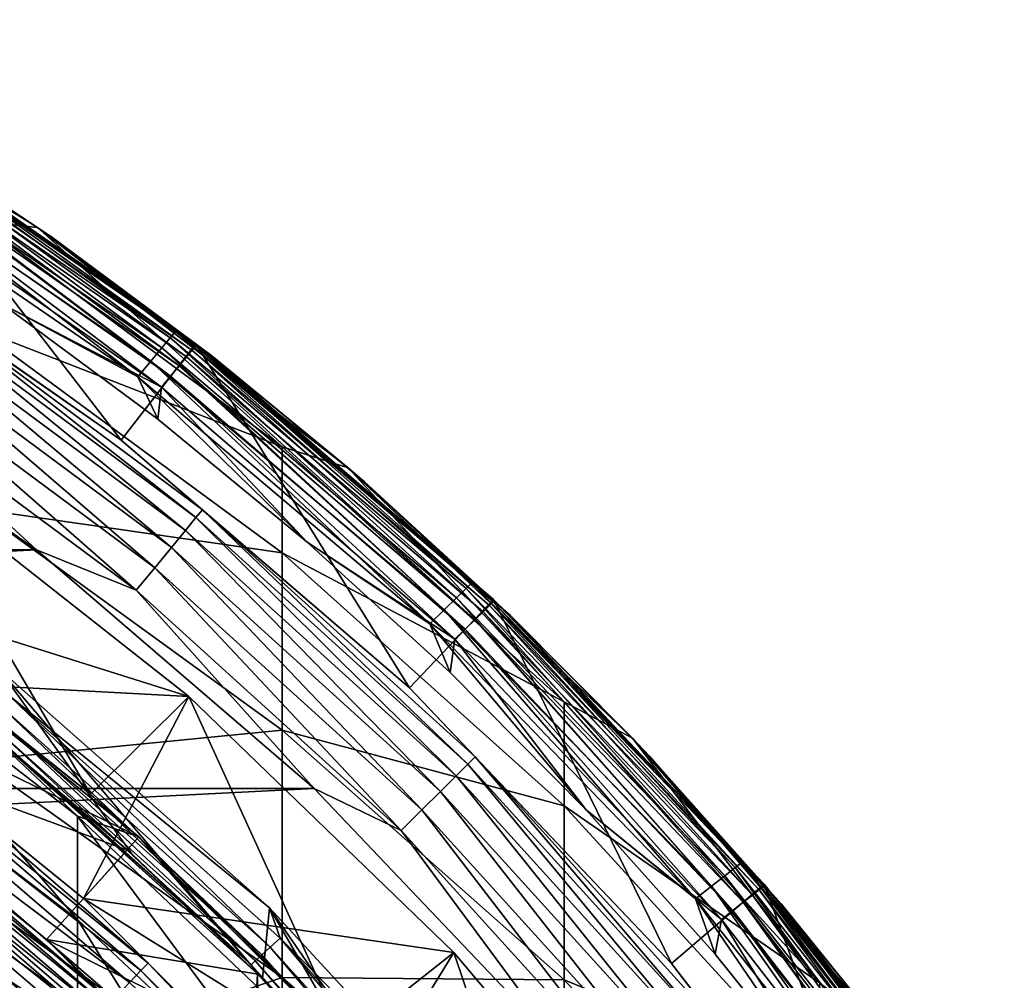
# Model space of a CAD drawing. Header units: millimetres. Extents: x -30 to 76, y -3 to 301.
# Tile 356 of 356: x 7.93 to 11.49, y 295.57 to 299.04. Entities that reach past the tile are written whole.
import ezdxf

# ---------------------------------------------------------------- set-up
doc = ezdxf.new("R2010")
doc.units = ezdxf.units.MM
doc.header["$LTSCALE"] = 81.481481
for name, color, linetype in [('132', 7, 'CONTINUOUS'), ('135', 7, 'CONTINUOUS'), ('136', 7, 'CONTINUOUS'), ('139', 7, 'CONTINUOUS'), ('146', 7, 'CONTINUOUS'), ('148', 7, 'CONTINUOUS'), ('149', 7, 'CONTINUOUS'), ('152', 7, 'CONTINUOUS'), ('154', 7, 'CONTINUOUS'), ('155', 7, 'CONTINUOUS'), ('157', 7, 'CONTINUOUS'), ('161', 7, 'CONTINUOUS'), ('276', 7, 'CONTINUOUS'), ('278', 7, 'CONTINUOUS'), ('279', 7, 'CONTINUOUS'), ('280', 7, 'CONTINUOUS'), ('282', 7, 'CONTINUOUS'), ('287', 7, 'CONTINUOUS'), ('289', 7, 'CONTINUOUS'), ('290', 7, 'CONTINUOUS'), ('407', 7, 'CONTINUOUS'), ('413', 7, 'CONTINUOUS'), ('460', 7, 'CONTINUOUS'), ('462', 7, 'CONTINUOUS')]:
    doc.layers.add(name, color=color, linetype=linetype)

msp = doc.modelspace()

# ---------------------------------------------------------------- linework, layer by layer
at = {"layer": '132', "color": 7, "linetype": 'CONTINUOUS', "true_color": 0xaaaaaa}
for points in [[(7.9978, 298.2907, 40), (7.778, 298.3142, 36.3896), (6.7942, 299.0409, 40), (7.9978, 298.2907, 40)], [(8.8815, 297.4978, 36.4468), (7.778, 297.9249, 32.7201), (7.778, 298.3142, 36.3896), (8.8815, 297.4978, 36.4468)], [(8.8815, 297.4978, 36.4468), (7.778, 298.3142, 36.3896), (7.9978, 298.2907, 40), (8.8815, 297.4978, 36.4468)], [(9.1192, 297.4226, 40), (8.8815, 297.4978, 36.4468), (7.9978, 298.2907, 40), (9.1192, 297.4226, 40)], [(8.8815, 297.1146, 32.8355), (7.778, 297.2745, 29.0879), (7.778, 297.9249, 32.7201), (8.8815, 297.1146, 32.8355)], [(8.8815, 297.1146, 32.8355), (7.778, 297.9249, 32.7201), (8.8815, 297.4978, 36.4468), (8.8815, 297.1146, 32.8355)], [(9.8995, 296.5774, 36.5113), (8.8815, 297.1146, 32.8355), (8.8815, 297.4978, 36.4468), (9.8995, 296.5774, 36.5113)], [(9.8995, 296.5774, 36.5113), (8.8815, 297.4978, 36.4468), (9.1192, 297.4226, 40), (9.8995, 296.5774, 36.5113)], [(10.1471, 296.4455, 40), (9.8995, 296.5774, 36.5113), (9.1192, 297.4226, 40), (10.1471, 296.4455, 40)], [(8.8815, 296.4745, 29.2608), (7.778, 296.3664, 25.5113), (7.778, 297.2745, 29.0879), (8.8815, 296.4745, 29.2608)], [(8.8815, 296.4745, 29.2608), (7.778, 297.2745, 29.0879), (8.8815, 297.1146, 32.8355), (8.8815, 296.4745, 29.2608)], [(9.8995, 296.2012, 32.9656), (8.8815, 296.4745, 29.2608), (8.8815, 297.1146, 32.8355), (9.8995, 296.2012, 32.9656)], [(9.8995, 296.2012, 32.9656), (8.8815, 297.1146, 32.8355), (9.8995, 296.5774, 36.5113), (9.8995, 296.2012, 32.9656)], [(10.8221, 295.5619, 36.5825), (9.8995, 296.2012, 32.9656), (9.8995, 296.5774, 36.5113), (10.8221, 295.5619, 36.5825)], [(10.8221, 295.5619, 36.5825), (9.8995, 296.5774, 36.5113), (10.1471, 296.4455, 40), (10.8221, 295.5619, 36.5825)], [(8.8815, 295.5808, 25.7409), (7.778, 296.3664, 25.5113), (8.8815, 296.4745, 29.2608), (8.8815, 295.5808, 25.7409)], [(9.8995, 295.5727, 29.4558), (8.8815, 295.5808, 25.7409), (8.8815, 296.4745, 29.2608), (9.8995, 295.5727, 29.4558)], [(9.8995, 295.5727, 29.4558), (8.8815, 296.4745, 29.2608), (9.8995, 296.2012, 32.9656), (9.8995, 295.5727, 29.4558)], [(11.0709, 295.3695, 40), (10.8221, 295.5619, 36.5825), (10.1471, 296.4455, 40), (11.0709, 295.3695, 40)], [(8.8815, 295.5808, 25.7409), (7.778, 295.2052, 22.0088), (7.778, 296.3664, 25.5113), (8.8815, 295.5808, 25.7409)], [(10.8221, 295.1934, 33.1091), (9.8995, 295.5727, 29.4558), (9.8995, 296.2012, 32.9656), (10.8221, 295.1934, 33.1091)], [(10.8221, 295.1934, 33.1091), (9.8995, 296.2012, 32.9656), (10.8221, 295.5619, 36.5825), (10.8221, 295.1934, 33.1091)], [(8.8815, 294.4381, 22.2939), (7.778, 295.2052, 22.0088), (8.8815, 295.5808, 25.7409), (8.8815, 294.4381, 22.2939)], [(9.8995, 294.6952, 25.9998), (8.8815, 294.4381, 22.2939), (8.8815, 295.5808, 25.7409), (9.8995, 294.6952, 25.9998)], [(9.8995, 294.6952, 25.9998), (8.8815, 295.5808, 25.7409), (9.8995, 295.5727, 29.4558), (9.8995, 294.6952, 25.9998)], [(10.8221, 294.5777, 29.6709), (9.8995, 294.6952, 25.9998), (9.8995, 295.5727, 29.4558), (10.8221, 294.5777, 29.6709)], [(10.8221, 294.5777, 29.6709), (9.8995, 295.5727, 29.4558), (10.8221, 295.1934, 33.1091), (10.8221, 294.5777, 29.6709)]]:
    msp.add_3dface(points, dxfattribs=at)
at = {"layer": '135', "color": 7, "linetype": 'CONTINUOUS', "true_color": 0xaaaaaa}
for points in [[(7.1409, 296.5576, 32.9148), (8.1422, 295.7903, 33.0241), (7.1409, 296.9366, 36.4861), (7.1409, 296.5576, 32.9148)], [(7.1409, 296.9366, 36.4861), (8.1422, 295.7903, 33.0241), (8.1422, 296.1634, 36.5403), (7.1409, 296.9366, 36.4861)], [(7.1409, 296.9366, 36.4861), (8.1422, 296.1634, 36.5403), (7.3473, 296.9127, 40), (7.1409, 296.9366, 36.4861)], [(7.3473, 296.9127, 40), (8.1422, 296.1634, 36.5403), (8.3641, 296.0893, 40), (7.3473, 296.9127, 40)], [(7.1409, 295.9246, 29.3797), (8.1422, 295.1671, 29.5435), (7.1409, 296.5576, 32.9148), (7.1409, 295.9246, 29.3797)], [(7.1409, 296.5576, 32.9148), (8.1422, 295.1671, 29.5435), (8.1422, 295.7903, 33.0241), (7.1409, 296.5576, 32.9148)], [(8.1422, 295.7903, 33.0241), (9.0599, 294.9266, 33.1471), (8.1422, 296.1634, 36.5403), (8.1422, 295.7903, 33.0241)], [(8.1422, 296.1634, 36.5403), (9.0599, 294.9266, 33.1471), (9.0599, 295.2931, 36.6013), (8.1422, 296.1634, 36.5403)], [(8.1422, 296.1634, 36.5403), (9.0599, 295.2931, 36.6013), (8.3641, 296.0893, 40), (8.1422, 296.1634, 36.5403)], [(8.3641, 296.0893, 40), (9.0599, 295.2931, 36.6013), (9.2893, 295.1641, 40), (8.3641, 296.0893, 40)], [(7.1409, 295.0408, 25.8988), (8.1422, 294.2969, 26.1163), (7.1409, 295.9246, 29.3797), (7.1409, 295.0408, 25.8988)], [(7.1409, 295.9246, 29.3797), (8.1422, 294.2969, 26.1163), (8.1422, 295.1671, 29.5435), (7.1409, 295.9246, 29.3797)], [(8.1422, 295.1671, 29.5435), (9.0599, 294.3144, 29.7278), (8.1422, 295.7903, 33.0241), (8.1422, 295.1671, 29.5435)], [(8.1422, 295.7903, 33.0241), (9.0599, 294.3144, 29.7278), (9.0599, 294.9266, 33.1471), (8.1422, 295.7903, 33.0241)]]:
    msp.add_3dface(points, dxfattribs=at)
at = {"layer": '136', "color": 7, "linetype": 'CONTINUOUS', "true_color": 0xaaaaaa}
for points in [[(7.9978, 298.2907, 40), (6.7942, 299.0409, 40), (7.4576, 298.6484, 111.7), (7.9978, 298.2907, 40)], [(8.0527, 298.2523, 111.7), (7.9978, 298.2907, 40), (7.4576, 298.6484, 111.7), (8.0527, 298.2523, 111.7)], [(9.1192, 297.4226, 40), (7.9978, 298.2907, 40), (8.6268, 297.8262, 111.7), (9.1192, 297.4226, 40)], [(8.6268, 297.8262, 111.7), (7.9978, 298.2907, 40), (8.0527, 298.2523, 111.7), (8.6268, 297.8262, 111.7)], [(9.1784, 297.3715, 111.7), (9.1192, 297.4226, 40), (8.6268, 297.8262, 111.7), (9.1784, 297.3715, 111.7)], [(10.1471, 296.4455, 40), (9.1192, 297.4226, 40), (9.7061, 296.8892, 111.7), (10.1471, 296.4455, 40)], [(9.7061, 296.8892, 111.7), (9.1192, 297.4226, 40), (9.1784, 297.3715, 111.7), (9.7061, 296.8892, 111.7)], [(10.2085, 296.3805, 111.7), (10.1471, 296.4455, 40), (9.7061, 296.8892, 111.7), (10.2085, 296.3805, 111.7)], [(11.0709, 295.3695, 40), (10.1471, 296.4455, 40), (10.6842, 295.8469, 111.7), (11.0709, 295.3695, 40)], [(10.6842, 295.8469, 111.7), (10.1471, 296.4455, 40), (10.2085, 296.3805, 111.7), (10.6842, 295.8469, 111.7)], [(11.1321, 295.2897, 111.7), (11.0709, 295.3695, 40), (10.6842, 295.8469, 111.7), (11.1321, 295.2897, 111.7)]]:
    msp.add_3dface(points, dxfattribs=at)
at = {"layer": '139', "color": 7, "linetype": 'CONTINUOUS', "true_color": 0xaaaaaa}
for points in [[(7.3473, 296.9127, 40), (8.3641, 296.0893, 40), (7.3473, 296.9127, 93), (7.3473, 296.9127, 40)], [(7.3473, 296.9127, 93), (8.3641, 296.0893, 40), (8.3641, 296.0893, 93), (7.3473, 296.9127, 93)], [(8.3641, 296.0893, 40), (9.2893, 295.1641, 40), (8.3641, 296.0893, 93), (8.3641, 296.0893, 40)], [(8.3641, 296.0893, 93), (9.2893, 295.1641, 40), (9.2893, 295.1641, 93), (8.3641, 296.0893, 93)]]:
    msp.add_3dface(points, dxfattribs=at)
at = {"layer": '146', "color": 7, "linetype": 'CONTINUOUS', "true_color": 0xaaaaaa}
for points in [[(7.1843, 297.0292, 109.5004), (8.1892, 296.2439, 109.5004), (7.4979, 297.4193, 110), (7.1843, 297.0292, 109.5004)], [(7.4979, 297.4193, 110), (8.1892, 296.2439, 109.5004), (8.5448, 296.5967, 110), (7.4979, 297.4193, 110)], [(8.1892, 296.2439, 109.5004), (9.1089, 295.3602, 109.5004), (8.5448, 296.5967, 110), (8.1892, 296.2439, 109.5004)], [(8.5448, 296.5967, 110), (9.1089, 295.3602, 109.5004), (9.502, 295.6713, 110), (8.5448, 296.5967, 110)], [(9.1089, 295.3602, 109.5004), (9.9338, 294.3875, 109.5004), (9.502, 295.6713, 110), (9.1089, 295.3602, 109.5004)], [(9.502, 295.6713, 110), (9.9338, 294.3875, 109.5004), (10.3596, 294.6529, 110), (9.502, 295.6713, 110)]]:
    msp.add_3dface(points, dxfattribs=at)
at = {"layer": '148', "color": 7, "linetype": 'CONTINUOUS', "true_color": 0x323232}
for points in [[(7.4979, 297.4193, 110), (8.5448, 296.5967, 110), (6.1, 297.3655, 110), (7.4979, 297.4193, 110)], [(6.1, 297.3655, 110), (8.5448, 296.5967, 110), (7.1711, 296.6699, 110), (6.1, 297.3655, 110)], [(7.1711, 296.6699, 110), (8.5448, 296.5967, 110), (8.1633, 295.8664, 110), (7.1711, 296.6699, 110)], [(8.5448, 296.5967, 110), (9.502, 295.6713, 110), (8.1633, 295.8664, 110), (8.5448, 296.5967, 110)], [(8.1633, 295.8664, 110), (9.502, 295.6713, 110), (9.0663, 294.9635, 110), (8.1633, 295.8664, 110)], [(9.502, 295.6713, 110), (10.3596, 294.6529, 110), (9.0663, 294.9635, 110), (9.502, 295.6713, 110)]]:
    msp.add_3dface(points, dxfattribs=at)
at = {"layer": '149', "color": 7, "linetype": 'CONTINUOUS', "true_color": 0x323232}
for points in [[(7.8422, 296.4521, 112), (8.3378, 296.0273, 112), (7.8572, 296.6956, 112), (7.8422, 296.4521, 112)], [(8.3378, 296.0273, 112), (8.8104, 295.5772, 112), (7.8572, 296.6956, 112), (8.3378, 296.0273, 112)], [(7.8572, 296.6956, 112), (8.8104, 295.5772, 112), (8.8352, 295.8332, 112), (7.8572, 296.6956, 112)], [(8.8104, 295.5772, 112), (9.2587, 295.1029, 112), (8.8352, 295.8332, 112), (8.8104, 295.5772, 112)], [(9.2587, 295.1029, 112), (9.6816, 294.6058, 112), (8.8352, 295.8332, 112), (9.2587, 295.1029, 112)], [(8.8352, 295.8332, 112), (9.6816, 294.6058, 112), (9.7192, 294.8745, 112), (8.8352, 295.8332, 112)]]:
    msp.add_3dface(points, dxfattribs=at)
at = {"layer": '152', "color": 7, "linetype": 'CONTINUOUS', "true_color": 0x323232}
for points in [[(7.1711, 296.6699, 110), (8.1633, 295.8664, 110), (7.1711, 296.6699, 100), (7.1711, 296.6699, 110)], [(7.1711, 296.6699, 100), (8.1633, 295.8664, 110), (8.1633, 295.8664, 100), (7.1711, 296.6699, 100)], [(8.1633, 295.8664, 110), (9.0663, 294.9635, 110), (8.1633, 295.8664, 100), (8.1633, 295.8664, 110)], [(8.1633, 295.8664, 100), (9.0663, 294.9635, 110), (9.0663, 294.9635, 100), (8.1633, 295.8664, 100)]]:
    msp.add_3dface(points, dxfattribs=at)
at = {"layer": '154', "color": 7, "linetype": 'CONTINUOUS', "true_color": 0x323232}
for points in [[(7.3473, 296.9127, 100), (7.1711, 296.6699, 100), (8.3641, 296.0893, 100), (7.3473, 296.9127, 100)], [(7.1711, 296.6699, 100), (8.1633, 295.8664, 100), (8.3641, 296.0893, 100), (7.1711, 296.6699, 100)], [(8.3641, 296.0893, 100), (8.1633, 295.8664, 100), (9.2893, 295.1641, 100), (8.3641, 296.0893, 100)], [(8.1633, 295.8664, 100), (9.0663, 294.9635, 100), (9.2893, 295.1641, 100), (8.1633, 295.8664, 100)]]:
    msp.add_3dface(points, dxfattribs=at)
at = {"layer": '155', "color": 7, "linetype": 'CONTINUOUS', "true_color": 0x323232}
for points in [[(7.3473, 296.9127, 93), (8.3641, 296.0893, 93), (7.1711, 296.6699, 93), (7.3473, 296.9127, 93)], [(7.1711, 296.6699, 93), (8.3641, 296.0893, 93), (8.1633, 295.8664, 93), (7.1711, 296.6699, 93)], [(8.3641, 296.0893, 93), (9.2893, 295.1641, 93), (8.1633, 295.8664, 93), (8.3641, 296.0893, 93)], [(8.1633, 295.8664, 93), (9.2893, 295.1641, 93), (9.0663, 294.9635, 93), (8.1633, 295.8664, 93)]]:
    msp.add_3dface(points, dxfattribs=at)
at = {"layer": '157', "color": 7, "linetype": 'CONTINUOUS', "true_color": 0x323232}
for points in [[(7.171, 296.67, 78.5), (8.1634, 295.8664, 78.5), (7.46, 296.4376, 78.3887), (7.171, 296.67, 78.5)], [(7.46, 296.4376, 78.3887), (8.3968, 295.6334, 78.3887), (7.4374, 296.4083, 78.283), (7.46, 296.4376, 78.3887)], [(7.46, 296.4376, 78.3887), (8.1634, 295.8664, 78.5), (8.3968, 295.6334, 78.3887), (7.46, 296.4376, 78.3887)], [(7.4374, 296.4083, 78.283), (8.3712, 295.6065, 78.283), (7.4008, 296.3611, 78.1881), (7.4374, 296.4083, 78.283)], [(7.4374, 296.4083, 78.283), (8.3968, 295.6334, 78.3887), (8.3712, 295.6065, 78.283), (7.4374, 296.4083, 78.283)], [(7.4008, 296.3611, 78.1881), (8.3301, 295.5633, 78.1881), (7.3523, 296.2984, 78.1089), (7.4008, 296.3611, 78.1881)], [(7.4008, 296.3611, 78.1881), (8.3712, 295.6065, 78.283), (8.3301, 295.5633, 78.1881), (7.4008, 296.3611, 78.1881)], [(7.3523, 296.2984, 78.1089), (8.2755, 295.5058, 78.1089), (7.2942, 296.2233, 78.0493), (7.3523, 296.2984, 78.1089)], [(7.3523, 296.2984, 78.1089), (8.3301, 295.5633, 78.1881), (8.2755, 295.5058, 78.1089), (7.3523, 296.2984, 78.1089)], [(7.2942, 296.2233, 78.0493), (8.2101, 295.437, 78.0493), (7.2294, 296.1396, 78.0124), (7.2942, 296.2233, 78.0493)], [(7.2942, 296.2233, 78.0493), (8.2755, 295.5058, 78.1089), (8.2101, 295.437, 78.0493), (7.2942, 296.2233, 78.0493)], [(7.8314, 295.4924, 78), (7.2294, 296.1396, 78.0124), (8.1372, 295.3603, 78.0124), (7.8314, 295.4924, 78)], [(7.2294, 296.1396, 78.0124), (8.2101, 295.437, 78.0493), (8.1372, 295.3603, 78.0124), (7.2294, 296.1396, 78.0124)], [(8.1634, 295.8664, 78.5), (9.0664, 294.9634, 78.5), (8.3968, 295.6334, 78.3887), (8.1634, 295.8664, 78.5)], [(8.3968, 295.6334, 78.3887), (9.2473, 294.7386, 78.3887), (8.3712, 295.6065, 78.283), (8.3968, 295.6334, 78.3887)], [(8.3968, 295.6334, 78.3887), (9.0664, 294.9634, 78.5), (9.2473, 294.7386, 78.3887), (8.3968, 295.6334, 78.3887)], [(8.3712, 295.6065, 78.283), (9.2192, 294.7145, 78.283), (8.3301, 295.5633, 78.1881), (8.3712, 295.6065, 78.283)], [(8.3712, 295.6065, 78.283), (9.2473, 294.7386, 78.3887), (9.2192, 294.7145, 78.283), (8.3712, 295.6065, 78.283)]]:
    msp.add_3dface(points, dxfattribs=at)
at = {"layer": '161', "color": 7, "linetype": 'CONTINUOUS', "true_color": 0x323232}
for points in [[(7.2959, 298.6457, 111.912), (8.4461, 297.855, 111.912), (7.3223, 298.6855, 111.8498), (7.2959, 298.6457, 111.912)], [(7.3223, 298.6855, 111.8498), (8.4766, 297.8918, 111.8498), (7.3388, 298.7104, 111.7773), (7.3223, 298.6855, 111.8498)], [(7.3223, 298.6855, 111.8498), (8.4461, 297.855, 111.912), (8.4766, 297.8918, 111.8498), (7.3223, 298.6855, 111.8498)], [(7.4576, 298.6484, 111.7), (7.3388, 298.7104, 111.7773), (8.4957, 297.9148, 111.7773), (7.4576, 298.6484, 111.7)], [(7.3388, 298.7104, 111.7773), (8.4766, 297.8918, 111.8498), (8.4957, 297.9148, 111.7773), (7.3388, 298.7104, 111.7773)], [(7.2615, 298.5939, 111.9598), (8.4064, 297.8071, 111.9598), (7.2959, 298.6457, 111.912), (7.2615, 298.5939, 111.9598)], [(7.2959, 298.6457, 111.912), (8.4064, 297.8071, 111.9598), (8.4461, 297.855, 111.912), (7.2959, 298.6457, 111.912)], [(8.0527, 298.2523, 111.7), (7.4576, 298.6484, 111.7), (8.4957, 297.9148, 111.7773), (8.0527, 298.2523, 111.7)], [(7.2214, 298.5335, 111.9898), (8.3601, 297.7514, 111.9898), (7.2615, 298.5939, 111.9598), (7.2214, 298.5335, 111.9898)], [(7.2615, 298.5939, 111.9598), (8.3601, 297.7514, 111.9898), (8.4064, 297.8071, 111.9598), (7.2615, 298.5939, 111.9598)], [(8.3601, 297.7514, 111.9898), (7.2214, 298.5335, 111.9898), (7.8709, 298.0133, 112), (8.3601, 297.7514, 111.9898)], [(8.6268, 297.8262, 111.7), (8.0527, 298.2523, 111.7), (8.4957, 297.9148, 111.7773), (8.6268, 297.8262, 111.7)], [(8.4323, 297.5975, 112), (8.3601, 297.7514, 111.9898), (7.8709, 298.0133, 112), (8.4323, 297.5975, 112)], [(8.4766, 297.8918, 111.8498), (9.5455, 296.9864, 111.8498), (8.4957, 297.9148, 111.7773), (8.4766, 297.8918, 111.8498)], [(8.6268, 297.8262, 111.7), (8.4957, 297.9148, 111.7773), (9.567, 297.0073, 111.7773), (8.6268, 297.8262, 111.7)], [(8.4957, 297.9148, 111.7773), (9.5455, 296.9864, 111.8498), (9.567, 297.0073, 111.7773), (8.4957, 297.9148, 111.7773)], [(8.4461, 297.855, 111.912), (9.5113, 296.9531, 111.912), (8.4766, 297.8918, 111.8498), (8.4461, 297.855, 111.912)], [(8.4766, 297.8918, 111.8498), (9.5113, 296.9531, 111.912), (9.5455, 296.9864, 111.8498), (8.4766, 297.8918, 111.8498)], [(8.4064, 297.8071, 111.9598), (9.4667, 296.9097, 111.9598), (8.4461, 297.855, 111.912), (8.4064, 297.8071, 111.9598)], [(8.4461, 297.855, 111.912), (9.4667, 296.9097, 111.9598), (9.5113, 296.9531, 111.912), (8.4461, 297.855, 111.912)], [(9.1784, 297.3715, 111.7), (8.6268, 297.8262, 111.7), (9.567, 297.0073, 111.7773), (9.1784, 297.3715, 111.7)], [(8.3601, 297.7514, 111.9898), (9.4147, 296.8591, 111.9898), (8.4064, 297.8071, 111.9598), (8.3601, 297.7514, 111.9898)], [(8.4064, 297.8071, 111.9598), (9.4147, 296.8591, 111.9898), (9.4667, 296.9097, 111.9598), (8.4064, 297.8071, 111.9598)], [(9.4147, 296.8591, 111.9898), (8.3601, 297.7514, 111.9898), (8.9718, 297.1536, 112), (9.4147, 296.8591, 111.9898)], [(8.9718, 297.1536, 112), (8.3601, 297.7514, 111.9898), (8.4323, 297.5975, 112), (8.9718, 297.1536, 112)], [(9.7061, 296.8892, 111.7), (9.1784, 297.3715, 111.7), (9.567, 297.0073, 111.7773), (9.7061, 296.8892, 111.7)], [(9.488, 296.6827, 112), (9.4147, 296.8591, 111.9898), (8.9718, 297.1536, 112), (9.488, 296.6827, 112)], [(9.5455, 296.9864, 111.8498), (10.5184, 295.9784, 111.8498), (9.567, 297.0073, 111.7773), (9.5455, 296.9864, 111.8498)], [(9.7061, 296.8892, 111.7), (9.567, 297.0073, 111.7773), (10.542, 295.9969, 111.7773), (9.7061, 296.8892, 111.7)], [(9.567, 297.0073, 111.7773), (10.5184, 295.9784, 111.8498), (10.542, 295.9969, 111.7773), (9.567, 297.0073, 111.7773)], [(9.5113, 296.9531, 111.912), (10.4808, 295.9489, 111.912), (9.5455, 296.9864, 111.8498), (9.5113, 296.9531, 111.912)], [(9.5455, 296.9864, 111.8498), (10.4808, 295.9489, 111.912), (10.5184, 295.9784, 111.8498), (9.5455, 296.9864, 111.8498)], [(9.4667, 296.9097, 111.9598), (10.4318, 295.9105, 111.9598), (9.5113, 296.9531, 111.912), (9.4667, 296.9097, 111.9598)], [(9.5113, 296.9531, 111.912), (10.4318, 295.9105, 111.9598), (10.4808, 295.9489, 111.912), (9.5113, 296.9531, 111.912)], [(9.4147, 296.8591, 111.9898), (10.3748, 295.8658, 111.9898), (9.4667, 296.9097, 111.9598), (9.4147, 296.8591, 111.9898)], [(9.4667, 296.9097, 111.9598), (10.3748, 295.8658, 111.9898), (10.4318, 295.9105, 111.9598), (9.4667, 296.9097, 111.9598)], [(10.2085, 296.3805, 111.7), (9.7061, 296.8892, 111.7), (10.542, 295.9969, 111.7773), (10.2085, 296.3805, 111.7)], [(10.3748, 295.8658, 111.9898), (9.4147, 296.8591, 111.9898), (9.9795, 296.1862, 112), (10.3748, 295.8658, 111.9898)], [(9.9795, 296.1862, 112), (9.4147, 296.8591, 111.9898), (9.488, 296.6827, 112), (9.9795, 296.1862, 112)], [(10.6842, 295.8469, 111.7), (10.2085, 296.3805, 111.7), (10.542, 295.9969, 111.7773), (10.6842, 295.8469, 111.7)], [(10.445, 295.6652, 112), (10.3748, 295.8658, 111.9898), (9.9795, 296.1862, 112), (10.445, 295.6652, 112)], [(10.4808, 295.9489, 111.912), (11.3448, 294.8527, 111.912), (10.5184, 295.9784, 111.8498), (10.4808, 295.9489, 111.912)], [(10.5184, 295.9784, 111.8498), (11.3853, 294.878, 111.8498), (10.542, 295.9969, 111.7773), (10.5184, 295.9784, 111.8498)], [(10.5184, 295.9784, 111.8498), (11.3448, 294.8527, 111.912), (11.3853, 294.878, 111.8498), (10.5184, 295.9784, 111.8498)], [(10.6842, 295.8469, 111.7), (10.542, 295.9969, 111.7773), (11.4107, 294.8939, 111.7773), (10.6842, 295.8469, 111.7)], [(10.542, 295.9969, 111.7773), (11.3853, 294.878, 111.8498), (11.4107, 294.8939, 111.7773), (10.542, 295.9969, 111.7773)], [(10.4318, 295.9105, 111.9598), (11.292, 294.8197, 111.9598), (10.4808, 295.9489, 111.912), (10.4318, 295.9105, 111.9598)], [(10.4808, 295.9489, 111.912), (11.292, 294.8197, 111.9598), (11.3448, 294.8527, 111.912), (10.4808, 295.9489, 111.912)], [(10.3748, 295.8658, 111.9898), (11.2305, 294.7812, 111.9898), (10.4318, 295.9105, 111.9598), (10.3748, 295.8658, 111.9898)], [(10.4318, 295.9105, 111.9598), (11.2305, 294.7812, 111.9898), (11.292, 294.8197, 111.9598), (10.4318, 295.9105, 111.9598)], [(11.2305, 294.7812, 111.9898), (10.3748, 295.8658, 111.9898), (10.8833, 295.1212, 112), (11.2305, 294.7812, 111.9898)], [(10.8833, 295.1212, 112), (10.3748, 295.8658, 111.9898), (10.445, 295.6652, 112), (10.8833, 295.1212, 112)], [(11.1321, 295.2897, 111.7), (10.6842, 295.8469, 111.7), (11.4107, 294.8939, 111.7773), (11.1321, 295.2897, 111.7)]]:
    msp.add_3dface(points, dxfattribs=at)
at = {"layer": '276', "color": 7, "linetype": 'CONTINUOUS', "true_color": 0xaaaaaa}
for points in [[(7.1719, 298.3063, 238.5017), (8.2992, 297.5217, 238.5017), (7.4051, 298.6804, 112.2007), (7.1719, 298.3063, 238.5017)], [(7.4051, 298.6804, 112.2007), (8.2992, 297.5217, 238.5017), (8.5691, 297.8703, 112.2007), (7.4051, 298.6804, 112.2007)], [(8.2992, 297.5217, 238.5017), (9.3413, 296.627, 238.5017), (8.5691, 297.8703, 112.2007), (8.2992, 297.5217, 238.5017)], [(8.5691, 297.8703, 112.2007), (9.3413, 296.627, 238.5017), (9.6451, 296.9466, 112.2007), (8.5691, 297.8703, 112.2007)], [(9.3413, 296.627, 238.5017), (10.2876, 295.6316, 238.5017), (9.6451, 296.9466, 112.2007), (9.3413, 296.627, 238.5017)], [(9.6451, 296.9466, 112.2007), (10.2876, 295.6316, 238.5017), (10.6221, 295.9188, 112.2007), (9.6451, 296.9466, 112.2007)], [(10.2876, 295.6316, 238.5017), (11.1283, 294.5455, 238.5017), (10.6221, 295.9188, 112.2007), (10.2876, 295.6316, 238.5017)], [(10.6221, 295.9188, 112.2007), (11.1283, 294.5455, 238.5017), (11.4901, 294.7974, 112.2007), (10.6221, 295.9188, 112.2007)]]:
    msp.add_3dface(points, dxfattribs=at)
at = {"layer": '278', "color": 7, "linetype": 'CONTINUOUS', "true_color": 0xaaaaaa}
for points in [[(8.03, 295.7183, 236.8007), (7.0538, 296.5088, 236.8007), (8.3211, 296.0415, 112.1993), (8.03, 295.7183, 236.8007)], [(8.3211, 296.0415, 112.1993), (7.0538, 296.5088, 236.8007), (7.826, 296.4643, 112.1993), (8.3211, 296.0415, 112.1993)], [(8.7933, 295.5933, 112.1993), (8.03, 295.7183, 236.8007), (8.3211, 296.0415, 112.1993), (8.7933, 295.5933, 112.1993)], [(8.9183, 294.83, 236.8007), (8.03, 295.7183, 236.8007), (9.2415, 295.1211, 112.1993), (8.9183, 294.83, 236.8007)], [(9.2415, 295.1211, 112.1993), (8.03, 295.7183, 236.8007), (8.7933, 295.5933, 112.1993), (9.2415, 295.1211, 112.1993)]]:
    msp.add_3dface(points, dxfattribs=at)
at = {"layer": '279', "color": 7, "linetype": 'CONTINUOUS', "true_color": 0xaaaaaa}
for points in [[(8.4451, 297.7134, 112), (7.8709, 298.0133, 112), (7.2979, 298.5116, 112), (8.4451, 297.7134, 112)], [(8.4323, 297.5975, 112), (7.8709, 298.0133, 112), (8.4451, 297.7134, 112), (8.4323, 297.5975, 112)], [(8.9718, 297.1536, 112), (8.4323, 297.5975, 112), (8.4451, 297.7134, 112), (8.9718, 297.1536, 112)], [(9.5056, 296.8032, 112), (8.9718, 297.1536, 112), (8.4451, 297.7134, 112), (9.5056, 296.8032, 112)], [(9.488, 296.6827, 112), (8.9718, 297.1536, 112), (9.5056, 296.8032, 112), (9.488, 296.6827, 112)], [(9.9795, 296.1862, 112), (9.488, 296.6827, 112), (9.5056, 296.8032, 112), (9.9795, 296.1862, 112)], [(10.4686, 295.7905, 112), (9.9795, 296.1862, 112), (9.5056, 296.8032, 112), (10.4686, 295.7905, 112)], [(10.445, 295.6652, 112), (9.9795, 296.1862, 112), (10.4686, 295.7905, 112), (10.445, 295.6652, 112)], [(10.8833, 295.1212, 112), (10.445, 295.6652, 112), (10.4686, 295.7905, 112), (10.8833, 295.1212, 112)], [(11.3243, 294.6855, 112), (10.8833, 295.1212, 112), (10.4686, 295.7905, 112), (11.3243, 294.6855, 112)]]:
    msp.add_3dface(points, dxfattribs=at)
at = {"layer": '280', "color": 7, "linetype": 'CONTINUOUS', "true_color": 0xaaaaaa}
for points in [[(6.9078, 297.8817, 239), (-7.9936, 297.1259, 239), (7.9936, 297.1259, 239), (6.9078, 297.8817, 239)], [(-7.9936, 297.1259, 239), (-8.9973, 296.2642, 239), (7.9936, 297.1259, 239), (-7.9936, 297.1259, 239)], [(7.9936, 297.1259, 239), (-8.9973, 296.2642, 239), (8.9973, 296.2642, 239), (7.9936, 297.1259, 239)], [(-8.9973, 296.2642, 239), (-9.9087, 295.3053, 239), (8.9973, 296.2642, 239), (-8.9973, 296.2642, 239)], [(8.9973, 296.2642, 239), (-9.9087, 295.3053, 239), (9.9087, 295.3053, 239), (8.9973, 296.2642, 239)]]:
    msp.add_3dface(points, dxfattribs=at)
at = {"layer": '282', "color": 7, "linetype": 'CONTINUOUS', "true_color": 0xaaaaaa}
for points in [[(8.2992, 297.5217, 238.5017), (7.1719, 298.3063, 238.5017), (7.5255, 298.0627, 238.6127), (8.2992, 297.5217, 238.5017)], [(7.5048, 298.0318, 238.7182), (8.5696, 297.2421, 238.7182), (7.5255, 298.0627, 238.6127), (7.5048, 298.0318, 238.7182)], [(8.2992, 297.5217, 238.5017), (7.5255, 298.0627, 238.6127), (8.5932, 297.2709, 238.6127), (8.2992, 297.5217, 238.5017)], [(7.5255, 298.0627, 238.6127), (8.5696, 297.2421, 238.7182), (8.5932, 297.2709, 238.6127), (7.5255, 298.0627, 238.6127)], [(7.4716, 297.9821, 238.8127), (8.5317, 297.1959, 238.8127), (7.5048, 298.0318, 238.7182), (7.4716, 297.9821, 238.8127)], [(7.5048, 298.0318, 238.7182), (8.5317, 297.1959, 238.8127), (8.5696, 297.2421, 238.7182), (7.5048, 298.0318, 238.7182)], [(7.4276, 297.9162, 238.8916), (8.4814, 297.1346, 238.8916), (7.4716, 297.9821, 238.8127), (7.4276, 297.9162, 238.8916)], [(7.4716, 297.9821, 238.8127), (8.4814, 297.1346, 238.8916), (8.5317, 297.1959, 238.8127), (7.4716, 297.9821, 238.8127)], [(7.3749, 297.8374, 238.9509), (8.4213, 297.0613, 238.9509), (7.4276, 297.9162, 238.8916), (7.3749, 297.8374, 238.9509)], [(7.4276, 297.9162, 238.8916), (8.4213, 297.0613, 238.9509), (8.4814, 297.1346, 238.8916), (7.4276, 297.9162, 238.8916)], [(6.9078, 297.8817, 239), (7.9936, 297.1259, 239), (7.3162, 297.7495, 238.9876), (6.9078, 297.8817, 239)], [(7.3162, 297.7495, 238.9876), (8.3543, 296.9797, 238.9876), (7.3749, 297.8374, 238.9509), (7.3162, 297.7495, 238.9876)], [(7.3749, 297.8374, 238.9509), (8.3543, 296.9797, 238.9876), (8.4213, 297.0613, 238.9509), (7.3749, 297.8374, 238.9509)], [(7.3162, 297.7495, 238.9876), (7.9936, 297.1259, 239), (8.3543, 296.9797, 238.9876), (7.3162, 297.7495, 238.9876)], [(9.3413, 296.627, 238.5017), (8.2992, 297.5217, 238.5017), (8.5932, 297.2709, 238.6127), (9.3413, 296.627, 238.5017)], [(8.5696, 297.2421, 238.7182), (9.5518, 296.3518, 238.7182), (8.5932, 297.2709, 238.6127), (8.5696, 297.2421, 238.7182)], [(9.3413, 296.627, 238.5017), (8.5932, 297.2709, 238.6127), (9.5782, 296.3782, 238.6127), (9.3413, 296.627, 238.5017)], [(8.5932, 297.2709, 238.6127), (9.5518, 296.3518, 238.7182), (9.5782, 296.3782, 238.6127), (8.5932, 297.2709, 238.6127)], [(8.5317, 297.1959, 238.8127), (9.5096, 296.3096, 238.8127), (8.5696, 297.2421, 238.7182), (8.5317, 297.1959, 238.8127)], [(8.5696, 297.2421, 238.7182), (9.5096, 296.3096, 238.8127), (9.5518, 296.3518, 238.7182), (8.5696, 297.2421, 238.7182)], [(8.4814, 297.1346, 238.8916), (9.4535, 296.2535, 238.8916), (8.5317, 297.1959, 238.8127), (8.4814, 297.1346, 238.8916)], [(8.5317, 297.1959, 238.8127), (9.4535, 296.2535, 238.8916), (9.5096, 296.3096, 238.8127), (8.5317, 297.1959, 238.8127)], [(7.9936, 297.1259, 239), (8.9973, 296.2642, 239), (8.3543, 296.9797, 238.9876), (7.9936, 297.1259, 239)], [(8.4213, 297.0613, 238.9509), (9.3865, 296.1865, 238.9509), (8.4814, 297.1346, 238.8916), (8.4213, 297.0613, 238.9509)], [(8.4814, 297.1346, 238.8916), (9.3865, 296.1865, 238.9509), (9.4535, 296.2535, 238.8916), (8.4814, 297.1346, 238.8916)], [(8.3543, 296.9797, 238.9876), (9.3118, 296.1118, 238.9876), (8.4213, 297.0613, 238.9509), (8.3543, 296.9797, 238.9876)], [(8.4213, 297.0613, 238.9509), (9.3118, 296.1118, 238.9876), (9.3865, 296.1865, 238.9509), (8.4213, 297.0613, 238.9509)], [(8.3543, 296.9797, 238.9876), (8.9973, 296.2642, 239), (9.3118, 296.1118, 238.9876), (8.3543, 296.9797, 238.9876)], [(10.2876, 295.6316, 238.5017), (9.3413, 296.627, 238.5017), (9.5782, 296.3782, 238.6127), (10.2876, 295.6316, 238.5017)], [(9.5518, 296.3518, 238.7182), (10.4421, 295.3696, 238.7182), (9.5782, 296.3782, 238.6127), (9.5518, 296.3518, 238.7182)], [(10.2876, 295.6316, 238.5017), (9.5782, 296.3782, 238.6127), (10.4709, 295.3932, 238.6127), (10.2876, 295.6316, 238.5017)], [(9.5782, 296.3782, 238.6127), (10.4421, 295.3696, 238.7182), (10.4709, 295.3932, 238.6127), (9.5782, 296.3782, 238.6127)], [(9.5096, 296.3096, 238.8127), (10.3959, 295.3317, 238.8127), (9.5518, 296.3518, 238.7182), (9.5096, 296.3096, 238.8127)], [(9.5518, 296.3518, 238.7182), (10.3959, 295.3317, 238.8127), (10.4421, 295.3696, 238.7182), (9.5518, 296.3518, 238.7182)], [(9.4535, 296.2535, 238.8916), (10.3346, 295.2814, 238.8916), (9.5096, 296.3096, 238.8127), (9.4535, 296.2535, 238.8916)], [(9.5096, 296.3096, 238.8127), (10.3346, 295.2814, 238.8916), (10.3959, 295.3317, 238.8127), (9.5096, 296.3096, 238.8127)], [(8.9973, 296.2642, 239), (9.9087, 295.3053, 239), (9.3118, 296.1118, 238.9876), (8.9973, 296.2642, 239)], [(9.3865, 296.1865, 238.9509), (10.2613, 295.2213, 238.9509), (9.4535, 296.2535, 238.8916), (9.3865, 296.1865, 238.9509)], [(9.4535, 296.2535, 238.8916), (10.2613, 295.2213, 238.9509), (10.3346, 295.2814, 238.8916), (9.4535, 296.2535, 238.8916)], [(9.3118, 296.1118, 238.9876), (10.1797, 295.1543, 238.9876), (9.3865, 296.1865, 238.9509), (9.3118, 296.1118, 238.9876)], [(9.3865, 296.1865, 238.9509), (10.1797, 295.1543, 238.9876), (10.2613, 295.2213, 238.9509), (9.3865, 296.1865, 238.9509)], [(9.3118, 296.1118, 238.9876), (9.9087, 295.3053, 239), (10.1797, 295.1543, 238.9876), (9.3118, 296.1118, 238.9876)], [(11.1283, 294.5455, 238.5017), (10.2876, 295.6316, 238.5017), (10.4709, 295.3932, 238.6127), (11.1283, 294.5455, 238.5017)]]:
    msp.add_3dface(points, dxfattribs=at)
at = {"layer": '287', "color": 7, "linetype": 'CONTINUOUS', "true_color": 0xaaaaaa}
for points in [[(7.0538, 296.5088, 236.8007), (8.03, 295.7183, 236.8007), (7.3414, 296.2844, 236.8523), (7.0538, 296.5088, 236.8007)], [(8.2494, 295.4784, 236.9004), (7.3096, 296.2433, 236.9417), (7.3291, 296.2685, 236.9004), (8.2494, 295.4784, 236.9004)], [(8.2633, 295.493, 236.8523), (7.3291, 296.2685, 236.9004), (7.3414, 296.2844, 236.8523), (8.2633, 295.493, 236.8523)], [(8.2494, 295.4784, 236.9004), (7.3291, 296.2685, 236.9004), (8.2633, 295.493, 236.8523), (8.2494, 295.4784, 236.9004)], [(8.03, 295.7183, 236.8007), (8.2633, 295.493, 236.8523), (7.3414, 296.2844, 236.8523), (8.03, 295.7183, 236.8007)], [(8.2275, 295.4553, 236.9417), (7.2843, 296.2105, 236.9734), (7.3096, 296.2433, 236.9417), (8.2275, 295.4553, 236.9417)], [(8.2275, 295.4553, 236.9417), (7.3096, 296.2433, 236.9417), (8.2494, 295.4784, 236.9004), (8.2275, 295.4553, 236.9417)], [(8.199, 295.4253, 236.9734), (7.2548, 296.1724, 236.9933), (7.2843, 296.2105, 236.9734), (8.199, 295.4253, 236.9734)], [(8.199, 295.4253, 236.9734), (7.2843, 296.2105, 236.9734), (8.2275, 295.4553, 236.9417), (8.199, 295.4253, 236.9734)], [(8.1657, 295.3904, 236.9933), (7.8967, 295.5692, 237), (7.2548, 296.1724, 236.9933), (8.1657, 295.3904, 236.9933)], [(8.1657, 295.3904, 236.9933), (7.2548, 296.1724, 236.9933), (8.199, 295.4253, 236.9734), (8.1657, 295.3904, 236.9933)], [(8.03, 295.7183, 236.8007), (8.9183, 294.83, 236.8007), (8.2633, 295.493, 236.8523), (8.03, 295.7183, 236.8007)]]:
    msp.add_3dface(points, dxfattribs=at)
at = {"layer": '289', "color": 7, "linetype": 'CONTINUOUS', "true_color": 0xaaaaaa}
for points in [[(7.4051, 298.6804, 112.2007), (8.5691, 297.8703, 112.2007), (7.4047, 298.6729, 112.149), (7.4051, 298.6804, 112.2007)], [(7.3761, 298.6299, 112.0589), (7.3937, 298.6564, 112.1005), (8.5353, 297.8227, 112.0589), (7.3761, 298.6299, 112.0589)], [(7.3937, 298.6564, 112.1005), (7.4047, 298.6729, 112.149), (8.5556, 297.8472, 112.1005), (7.3937, 298.6564, 112.1005)], [(7.3937, 298.6564, 112.1005), (8.5556, 297.8472, 112.1005), (8.5353, 297.8227, 112.0589), (7.3937, 298.6564, 112.1005)], [(7.4047, 298.6729, 112.149), (8.5691, 297.8703, 112.2007), (8.5683, 297.8625, 112.149), (7.4047, 298.6729, 112.149)], [(7.4047, 298.6729, 112.149), (8.5683, 297.8625, 112.149), (8.5556, 297.8472, 112.1005), (7.4047, 298.6729, 112.149)], [(7.3531, 298.5953, 112.0269), (7.3761, 298.6299, 112.0589), (8.5088, 297.7908, 112.0269), (7.3531, 298.5953, 112.0269)], [(7.3761, 298.6299, 112.0589), (8.5353, 297.8227, 112.0589), (8.5088, 297.7908, 112.0269), (7.3761, 298.6299, 112.0589)], [(7.3264, 298.555, 112.0068), (7.3531, 298.5953, 112.0269), (8.4779, 297.7535, 112.0068), (7.3264, 298.555, 112.0068)], [(7.3531, 298.5953, 112.0269), (8.5088, 297.7908, 112.0269), (8.4779, 297.7535, 112.0068), (7.3531, 298.5953, 112.0269)], [(8.4451, 297.7134, 112), (7.2979, 298.5116, 112), (7.3264, 298.555, 112.0068), (8.4451, 297.7134, 112)], [(8.4451, 297.7134, 112), (7.3264, 298.555, 112.0068), (8.4779, 297.7535, 112.0068), (8.4451, 297.7134, 112)], [(8.5556, 297.8472, 112.1005), (8.5683, 297.8625, 112.149), (9.6298, 296.9246, 112.1005), (8.5556, 297.8472, 112.1005)], [(8.5691, 297.8703, 112.2007), (9.6451, 296.9466, 112.2007), (8.5683, 297.8625, 112.149), (8.5691, 297.8703, 112.2007)], [(8.5683, 297.8625, 112.149), (9.6451, 296.9466, 112.2007), (9.644, 296.9385, 112.149), (8.5683, 297.8625, 112.149)], [(8.5683, 297.8625, 112.149), (9.644, 296.9385, 112.149), (9.6298, 296.9246, 112.1005), (8.5683, 297.8625, 112.149)], [(8.5088, 297.7908, 112.0269), (8.5353, 297.8227, 112.0589), (9.5772, 296.8734, 112.0269), (8.5088, 297.7908, 112.0269)], [(8.5353, 297.8227, 112.0589), (8.5556, 297.8472, 112.1005), (9.607, 296.9024, 112.0589), (8.5353, 297.8227, 112.0589)], [(8.5353, 297.8227, 112.0589), (9.607, 296.9024, 112.0589), (9.5772, 296.8734, 112.0269), (8.5353, 297.8227, 112.0589)], [(8.5556, 297.8472, 112.1005), (9.6298, 296.9246, 112.1005), (9.607, 296.9024, 112.0589), (8.5556, 297.8472, 112.1005)], [(8.4779, 297.7535, 112.0068), (8.5088, 297.7908, 112.0269), (9.5425, 296.8397, 112.0068), (8.4779, 297.7535, 112.0068)], [(8.5088, 297.7908, 112.0269), (9.5772, 296.8734, 112.0269), (9.5425, 296.8397, 112.0068), (8.5088, 297.7908, 112.0269)], [(9.5056, 296.8032, 112), (8.4451, 297.7134, 112), (8.4779, 297.7535, 112.0068), (9.5056, 296.8032, 112)], [(9.5056, 296.8032, 112), (8.4779, 297.7535, 112.0068), (9.5425, 296.8397, 112.0068), (9.5056, 296.8032, 112)], [(9.6298, 296.9246, 112.1005), (9.644, 296.9385, 112.149), (10.605, 295.898, 112.1005), (9.6298, 296.9246, 112.1005)], [(9.6451, 296.9466, 112.2007), (10.6221, 295.9188, 112.2007), (9.644, 296.9385, 112.149), (9.6451, 296.9466, 112.2007)], [(9.644, 296.9385, 112.149), (10.6221, 295.9188, 112.2007), (10.6207, 295.9103, 112.149), (9.644, 296.9385, 112.149)], [(9.644, 296.9385, 112.149), (10.6207, 295.9103, 112.149), (10.605, 295.898, 112.1005), (9.644, 296.9385, 112.149)], [(9.5772, 296.8734, 112.0269), (9.607, 296.9024, 112.0589), (10.5473, 295.8527, 112.0269), (9.5772, 296.8734, 112.0269)], [(9.607, 296.9024, 112.0589), (9.6298, 296.9246, 112.1005), (10.58, 295.8784, 112.0589), (9.607, 296.9024, 112.0589)], [(9.607, 296.9024, 112.0589), (10.58, 295.8784, 112.0589), (10.5473, 295.8527, 112.0269), (9.607, 296.9024, 112.0589)], [(9.6298, 296.9246, 112.1005), (10.605, 295.898, 112.1005), (10.58, 295.8784, 112.0589), (9.6298, 296.9246, 112.1005)], [(9.5425, 296.8397, 112.0068), (9.5772, 296.8734, 112.0269), (10.5092, 295.8228, 112.0068), (9.5425, 296.8397, 112.0068)], [(9.5772, 296.8734, 112.0269), (10.5473, 295.8527, 112.0269), (10.5092, 295.8228, 112.0068), (9.5772, 296.8734, 112.0269)], [(10.4686, 295.7905, 112), (9.5056, 296.8032, 112), (9.5425, 296.8397, 112.0068), (10.4686, 295.7905, 112)], [(10.4686, 295.7905, 112), (9.5425, 296.8397, 112.0068), (10.5092, 295.8228, 112.0068), (10.4686, 295.7905, 112)], [(10.605, 295.898, 112.1005), (10.6207, 295.9103, 112.149), (11.4713, 294.778, 112.1005), (10.605, 295.898, 112.1005)], [(10.6221, 295.9188, 112.2007), (11.4901, 294.7974, 112.2007), (10.6207, 295.9103, 112.149), (10.6221, 295.9188, 112.2007)], [(10.6207, 295.9103, 112.149), (11.4901, 294.7974, 112.2007), (11.4882, 294.7885, 112.149), (10.6207, 295.9103, 112.149)], [(10.6207, 295.9103, 112.149), (11.4882, 294.7885, 112.149), (11.4713, 294.778, 112.1005), (10.6207, 295.9103, 112.149)], [(10.5473, 295.8527, 112.0269), (10.58, 295.8784, 112.0589), (11.4091, 294.7391, 112.0269), (10.5473, 295.8527, 112.0269)], [(10.58, 295.8784, 112.0589), (10.605, 295.898, 112.1005), (11.4444, 294.7611, 112.0589), (10.58, 295.8784, 112.0589)], [(10.58, 295.8784, 112.0589), (11.4444, 294.7611, 112.0589), (11.4091, 294.7391, 112.0269), (10.58, 295.8784, 112.0589)], [(10.605, 295.898, 112.1005), (11.4713, 294.778, 112.1005), (11.4444, 294.7611, 112.0589), (10.605, 295.898, 112.1005)], [(10.5092, 295.8228, 112.0068), (10.5473, 295.8527, 112.0269), (11.3681, 294.7134, 112.0068), (10.5092, 295.8228, 112.0068)], [(10.5473, 295.8527, 112.0269), (11.4091, 294.7391, 112.0269), (11.3681, 294.7134, 112.0068), (10.5473, 295.8527, 112.0269)], [(11.3243, 294.6855, 112), (10.4686, 295.7905, 112), (10.5092, 295.8228, 112.0068), (11.3243, 294.6855, 112)], [(11.3243, 294.6855, 112), (10.5092, 295.8228, 112.0068), (11.3681, 294.7134, 112.0068), (11.3243, 294.6855, 112)]]:
    msp.add_3dface(points, dxfattribs=at)
at = {"layer": '290', "color": 7, "linetype": 'CONTINUOUS', "true_color": 0xaaaaaa}
for points in [[(7.8572, 296.6956, 112), (8.8352, 295.8332, 112), (7.8959, 296.5988, 112.0067), (7.8572, 296.6956, 112)], [(7.8959, 296.5988, 112.0067), (8.838, 295.6904, 112.0266), (7.8642, 296.5625, 112.0266), (7.8959, 296.5988, 112.0067)], [(7.8959, 296.5988, 112.0067), (8.8352, 295.8332, 112), (8.8736, 295.7231, 112.0067), (7.8959, 296.5988, 112.0067)], [(7.8959, 296.5988, 112.0067), (8.8736, 295.7231, 112.0067), (8.838, 295.6904, 112.0266), (7.8959, 296.5988, 112.0067)], [(8.8075, 295.6624, 112.0583), (7.8369, 296.5312, 112.0583), (7.8642, 296.5625, 112.0266), (8.8075, 295.6624, 112.0583)], [(8.838, 295.6904, 112.0266), (8.8075, 295.6624, 112.0583), (7.8642, 296.5625, 112.0266), (8.838, 295.6904, 112.0266)], [(8.7692, 295.6272, 112.1477), (7.8028, 296.492, 112.1477), (7.816, 296.5072, 112.0996), (8.7692, 295.6272, 112.1477)], [(8.784, 295.6408, 112.0996), (7.816, 296.5072, 112.0996), (7.8369, 296.5312, 112.0583), (8.784, 295.6408, 112.0996)], [(8.784, 295.6408, 112.0996), (8.7692, 295.6272, 112.1477), (7.816, 296.5072, 112.0996), (8.784, 295.6408, 112.0996)], [(8.8075, 295.6624, 112.0583), (8.784, 295.6408, 112.0996), (7.8369, 296.5312, 112.0583), (8.8075, 295.6624, 112.0583)], [(8.7692, 295.6272, 112.1477), (7.826, 296.4643, 112.1993), (7.8028, 296.492, 112.1477), (8.7692, 295.6272, 112.1477)], [(8.3211, 296.0415, 112.1993), (7.826, 296.4643, 112.1993), (8.7692, 295.6272, 112.1477), (8.3211, 296.0415, 112.1993)], [(8.7933, 295.5933, 112.1993), (8.3211, 296.0415, 112.1993), (8.7692, 295.6272, 112.1477), (8.7933, 295.5933, 112.1993)], [(8.8352, 295.8332, 112), (9.7192, 294.8745, 112), (8.8736, 295.7231, 112.0067), (8.8352, 295.8332, 112)], [(9.6824, 294.6972, 112.0583), (8.8075, 295.6624, 112.0583), (8.838, 295.6904, 112.0266), (9.6824, 294.6972, 112.0583)], [(8.8736, 295.7231, 112.0067), (9.7158, 294.7217, 112.0266), (8.838, 295.6904, 112.0266), (8.8736, 295.7231, 112.0067)], [(9.7158, 294.7217, 112.0266), (9.6824, 294.6972, 112.0583), (8.838, 295.6904, 112.0266), (9.7158, 294.7217, 112.0266)], [(8.8736, 295.7231, 112.0067), (9.7192, 294.8745, 112), (9.7547, 294.7503, 112.0067), (8.8736, 295.7231, 112.0067)], [(8.8736, 295.7231, 112.0067), (9.7547, 294.7503, 112.0067), (9.7158, 294.7217, 112.0266), (8.8736, 295.7231, 112.0067)], [(9.6567, 294.6783, 112.0996), (8.784, 295.6408, 112.0996), (8.8075, 295.6624, 112.0583), (9.6567, 294.6783, 112.0996)], [(9.6824, 294.6972, 112.0583), (9.6567, 294.6783, 112.0996), (8.8075, 295.6624, 112.0583), (9.6824, 294.6972, 112.0583)], [(9.6404, 294.6664, 112.1477), (8.7692, 295.6272, 112.1477), (8.784, 295.6408, 112.0996), (9.6404, 294.6664, 112.1477)], [(9.6404, 294.6664, 112.1477), (8.7933, 295.5933, 112.1993), (8.7692, 295.6272, 112.1477), (9.6404, 294.6664, 112.1477)], [(9.6567, 294.6783, 112.0996), (9.6404, 294.6664, 112.1477), (8.784, 295.6408, 112.0996), (9.6567, 294.6783, 112.0996)], [(9.2415, 295.1211, 112.1993), (8.7933, 295.5933, 112.1993), (9.6404, 294.6664, 112.1477), (9.2415, 295.1211, 112.1993)]]:
    msp.add_3dface(points, dxfattribs=at)
at = {"layer": '407', "color": 7, "linetype": 'CONTINUOUS', "true_color": 0xaaaaaa}
for points in [[(8.7925, 295.5942, 112.1993), (7.8251, 296.465, 112.1993), (7.829, 277.1381, 112.1993), (8.7925, 295.5942, 112.1993)], [(8.7959, 278.0093, 112.1993), (8.7925, 295.5942, 112.1993), (7.829, 277.1381, 112.1993), (8.7959, 278.0093, 112.1993)], [(9.6634, 294.6271, 112.1993), (8.7925, 295.5942, 112.1993), (8.7959, 278.0093, 112.1993), (9.6634, 294.6271, 112.1993)]]:
    msp.add_3dface(points, dxfattribs=at)
at = {"layer": '413', "color": 7, "linetype": 'CONTINUOUS', "true_color": 0xaaaaaa}
for points in [[(7.8422, 296.4521, 112), (7.8251, 296.465, 112.1993), (8.7925, 295.5942, 112.1993), (7.8422, 296.4521, 112)], [(8.3378, 296.0273, 112), (7.8422, 296.4521, 112), (8.7925, 295.5942, 112.1993), (8.3378, 296.0273, 112)], [(8.8104, 295.5772, 112), (8.3378, 296.0273, 112), (8.7925, 295.5942, 112.1993), (8.8104, 295.5772, 112)], [(8.8104, 295.5772, 112), (8.7925, 295.5942, 112.1993), (9.6634, 294.6271, 112.1993), (8.8104, 295.5772, 112)], [(9.2587, 295.1029, 112), (8.8104, 295.5772, 112), (9.6634, 294.6271, 112.1993), (9.2587, 295.1029, 112)]]:
    msp.add_3dface(points, dxfattribs=at)
at = {"layer": '460', "color": 7, "linetype": 'CONTINUOUS', "true_color": 0xaaaaaa}
for points in [[(8.1892, 296.2439, 109.5004), (7.1843, 297.0292, 109.5004), (7.3473, 296.9127, 100), (8.1892, 296.2439, 109.5004)], [(8.1892, 296.2439, 109.5004), (7.3473, 296.9127, 100), (8.3641, 296.0893, 100), (8.1892, 296.2439, 109.5004)], [(9.1089, 295.3602, 109.5004), (8.1892, 296.2439, 109.5004), (8.3641, 296.0893, 100), (9.1089, 295.3602, 109.5004)], [(9.1089, 295.3602, 109.5004), (8.3641, 296.0893, 100), (9.2893, 295.1641, 100), (9.1089, 295.3602, 109.5004)]]:
    msp.add_3dface(points, dxfattribs=at)
at = {"layer": '462', "color": 7, "linetype": 'CONTINUOUS', "true_color": 0x323232}
for points in [[(7.1711, 296.6699, 93), (8.1633, 295.8664, 93), (7.171, 296.67, 78.5), (7.1711, 296.6699, 93)], [(8.1633, 295.8664, 93), (8.1634, 295.8664, 78.5), (7.171, 296.67, 78.5), (8.1633, 295.8664, 93)], [(8.1633, 295.8664, 93), (9.0663, 294.9635, 93), (8.1634, 295.8664, 78.5), (8.1633, 295.8664, 93)], [(9.0663, 294.9635, 93), (9.0664, 294.9634, 78.5), (8.1634, 295.8664, 78.5), (9.0663, 294.9635, 93)]]:
    msp.add_3dface(points, dxfattribs=at)

doc.saveas('drawing.dxf')
